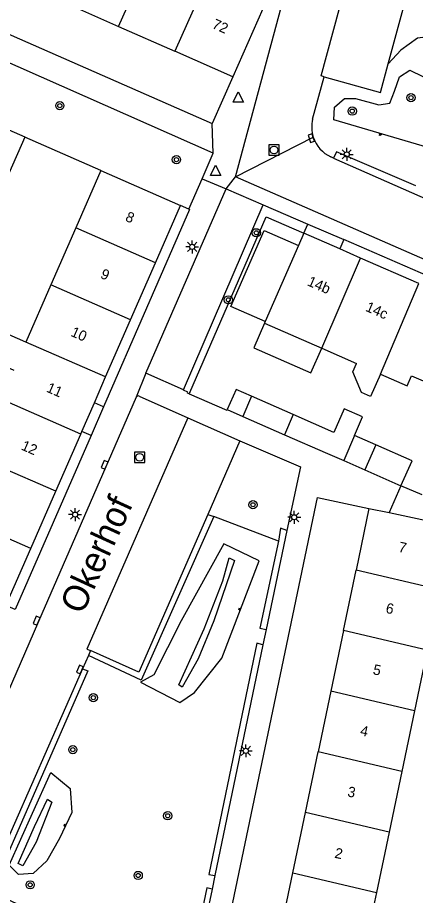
# Model space of a CAD drawing. Extents: x 131000 to 133014, y 396499 to 399001.
# Drawn here: x 131132.8 to 131171.5, y 398344.4 to 398429.4 of the extents above; entities that cross this region are included whole.
import ezdxf

# ---------------------------------------------------------------- set-up
doc = ezdxf.new("R2010")
doc.units = 0
for name, color, linetype in [('gg-afsc-erfafscheiding', 7, 'Continuous'), ('gg-afsc-muur', 7, 'Continuous'), ('gg-anno-huisnummerreeks BGT', 7, 'Continuous'), ('gg-anno-openbare ruimte label', 7, 'Continuous'), ('gg-bbg-bijgebouw', 7, 'Continuous'), ('gg-bbg-gedigitaliseerde bebouwing', 7, 'Continuous'), ('gg-bbg-gedigitaliseerde bijgebouw', 7, 'Continuous'), ('gg-bbg-hoofdgebouw', 7, 'Continuous'), ('gg-bbg-luifel en loopbrug', 7, 'Continuous'), ('gg-bbg-tussenscheiding', 7, 'Continuous'), ('gg-knt-BGT kruinlijn', 7, 'Continuous'), ('gg-knt-bovenkant onderkant talud', 7, 'Continuous'), ('gg-knt-verharding', 7, 'Continuous'), ('gg-knt-verharding nz', 7, 'Continuous'), ('gt-grn-groengrens', 7, 'Continuous'), ('gt-grn-weggrens', 7, 'Continuous'), ('gt-symb-boom', 7, 'Continuous'), ('gt-symb-kolk', 7, 'Continuous'), ('gt-symb-lichtmast', 7, 'Continuous'), ('gt-symb-rioolschacht', 7, 'Continuous'), ('gt-symb-talud symbool', 7, 'Continuous'), ('gt-symb-waterafsluiter', 7, 'Continuous')]:
    doc.layers.add(name, color=color, linetype=linetype)

# ---------------------------------------------------------------- blocks, each defined once
blk = doc.blocks.new('gt0-LMAST')
at = {"layer": 'gt-symb-lichtmast'}
for p, q in [((-0.182, 0.173), (-0.447, 0.438)), ((-0.005, 0.246), (-0.005, 0.621)), ((0.172, 0.173), (0.437, 0.438)), ((-0.255, -0.004), (-0.63, -0.004)), ((-0.182, -0.181), (-0.447, -0.446)), ((-0.005, -0.254), (-0.005, -0.629)), ((0.437, -0.446), (0.172, -0.181)), ((0.245, -0.004), (0.62, -0.004))]:
    blk.add_line(p, q, dxfattribs=at)
blk.add_circle((-0.005, -0.004), 0.25, dxfattribs=at)
blk = doc.blocks.new('gt0-TALUD_1')
at = {"layer": 'gt-symb-talud symbool'}
for p, q in [((0, -1), (0, 0)), ((-1, -1), (-1, 0)), ((-0.5, -2), (-0.5, 0)), ((0.5, -2), (0.5, 0)), ((1, -1), (1, 0))]:
    blk.add_line(p, q, dxfattribs=at)
blk = doc.blocks.new('gt0-BOOM')
at = {"layer": 'gt-symb-boom'}
for radius in [0.4, 0.2]:
    blk.add_circle((0, 0), radius, dxfattribs=at)
blk = doc.blocks.new('gt0-KOLK')
at = {"layer": 'gt-symb-kolk'}
blk.add_lwpolyline([(0, 0), (0.375, 0), (0.375, 0.4), (-0.375, 0.4), (-0.375, 0), (0, 0)], dxfattribs=at)
blk = doc.blocks.new('gt0-WAFSL')
at = {"layer": 'gt-symb-waterafsluiter'}
for p, q in [((-0.5, -0.333), (0, 0.667)), ((0, 0.667), (0.5, -0.333)), ((0.5, -0.333), (-0.5, -0.333))]:
    blk.add_line(p, q, dxfattribs=at)
blk = doc.blocks.new('gt0-RS')
at = {"layer": 'gt-symb-rioolschacht'}
blk.add_lwpolyline([(-0.5, -0.5), (0.5, -0.5), (0.5, 0.5), (-0.5, 0.5)], close=True, dxfattribs=at)
blk.add_circle((0, 0), 0.375, dxfattribs=at)

msp = doc.modelspace()

# ---------------------------------------------------------------- linework, layer by layer
at = {"layer": 'gg-afsc-erfafscheiding'}
for p, q in [((131149.551, 398393.11), (131156.977, 398410.144)), ((131156.977, 398410.144), (131160.641, 398408.54)), ((131149.551, 398393.11), (131149.497, 398392.984)), ((131172.12, 398383.177), (131170.061, 398384.07))]:
    msp.add_line(p, q, dxfattribs=at)
at = {"layer": 'gg-afsc-muur'}
for p, q in [((131153.741, 398423.71), (131151.731, 398419.164)), ((131140.921, 398414.62), (131133.551, 398417.858))]:
    msp.add_line(p, q, dxfattribs=at)
at = {"layer": 'gg-bbg-bijgebouw'}
for p, q in [((131154.709, 398390.786), (131158.749, 398389.019)), ((131158.749, 398389.019), (131162.921, 398387.194)), ((131162.921, 398387.194), (131164.501, 398386.502)), ((131170.061, 398384.07), (131171.131, 398386.5)), ((131166.54, 398385.61), (131170.061, 398384.07))]:
    msp.add_line(p, q, dxfattribs=at)
msp.add_lwpolyline([(131131.475, 398418.769), (131131.484, 398418.79), (131133.563, 398417.885), (131133.551, 398417.858)], dxfattribs=at)
at = {"layer": 'gg-bbg-gedigitaliseerde bebouwing'}
for p, q in [((131140.921, 398414.62), (131138.498, 398409.068)), ((131138.498, 398409.068), (131136.079, 398403.528)), ((131136.079, 398403.528), (131133.661, 398397.989)), ((131156.821, 398399.82), (131162.364, 398397.396)), ((131162.364, 398397.396), (131165.753, 398395.914)), ((131172.599, 398368.124), (131171.369, 398362.251)), ((131171.369, 398362.251), (131170.139, 398356.379)), ((131170.139, 398356.379), (131168.908, 398350.506)), ((131168.908, 398350.506), (131167.678, 398344.634)), ((131167.678, 398344.634), (131166.439, 398338.718))]:
    msp.add_line(p, q, dxfattribs=at)
for points in [[(131133.661, 398397.989), (131129.865, 398399.647), (131128.684, 398396.944), (131132.481, 398395.286)], [(131168.07, 398394.9), (131167.114, 398392.717), (131166.239, 398393.1), (131165.397, 398395.101), (131165.753, 398395.914)], [(131168.07, 398394.9), (131170.673, 398393.762), (131171.097, 398394.733), (131174.041, 398393.447)]]:
    msp.add_lwpolyline(points, dxfattribs=at)
at = {"layer": 'gg-bbg-gedigitaliseerde bijgebouw'}
for p, q in [((131155.562, 398392.738), (131154.709, 398390.786)), ((131159.592, 398390.972), (131155.562, 398392.738)), ((131165.545, 398388.943), (131164.501, 398386.502)), ((131167.604, 398388.043), (131166.54, 398385.61)), ((131171.131, 398386.5), (131167.604, 398388.043))]:
    msp.add_line(p, q, dxfattribs=at)
for points in [[(131133.551, 398417.858), (131132.013, 398414.325), (131129.934, 398415.23)], [(131165.545, 398388.943), (131166.334, 398390.745), (131164.549, 398391.527), (131163.546, 398389.239), (131159.592, 398390.972)]]:
    msp.add_lwpolyline(points, dxfattribs=at)
at = {"layer": 'gg-bbg-hoofdgebouw'}
for p, q in [((131137.116, 398431.02), (131142.658, 398428.583)), ((131157.151, 398431.42), (131153.741, 398423.71)), ((131142.658, 398428.583), (131148.127, 398426.178)), ((131153.741, 398423.71), (131148.127, 398426.178)), ((131140.921, 398414.62), (131148.651, 398411.23)), ((131146.233, 398405.69), (131148.651, 398411.23)), ((131160.641, 398408.54), (131160.119, 398407.349)), ((131164.116, 398407.019), (131160.641, 398408.54)), ((131160.119, 398407.349), (131156.89, 398399.978)), ((131166.135, 398406.135), (131164.116, 398407.019)), ((131171.793, 398403.659), (131166.135, 398406.135)), ((131143.814, 398400.15), (131146.233, 398405.69)), ((131141.396, 398394.611), (131143.814, 398400.15)), ((131156.89, 398399.978), (131156.821, 398399.82)), ((131140.307, 398392.117), (131141.396, 398394.611)), ((131139.086, 398389.321), (131140.307, 398392.117)), ((131138.977, 398389.071), (131139.086, 398389.321)), ((131136.559, 398383.531), (131138.977, 398389.071)), ((131134.14, 398377.991), (131136.559, 398383.531)), ((131166.951, 398381.88), (131165.7, 398375.902)), ((131166.951, 398381.88), (131168.916, 398381.468)), ((131168.916, 398381.468), (131175.211, 398380.146)), ((131131.721, 398372.45), (131134.14, 398377.991)), ((131164.473, 398370.031), (131165.7, 398375.902)), ((131164.473, 398370.031), (131163.245, 398364.158)), ((131163.245, 398364.158), (131162.017, 398358.284)), ((131160.788, 398352.412), (131162.017, 398358.284)), ((131159.56, 398346.539), (131160.788, 398352.412)), ((131158.291, 398340.47), (131159.56, 398346.539))]:
    msp.add_line(p, q, dxfattribs=at)
at = {"layer": 'gg-bbg-luifel en loopbrug'}
for p, q in [((131153.191, 398391.45), (131154.709, 398390.786)), ((131167.604, 398388.043), (131165.545, 398388.943)), ((131164.501, 398386.502), (131166.54, 398385.61))]:
    msp.add_line(p, q, dxfattribs=at)
for points in [[(131156.89, 398399.978), (131153.559, 398401.437), (131156.788, 398408.808), (131160.119, 398407.349)], [(131156.821, 398399.82), (131155.773, 398397.428), (131161.314, 398395), (131162.364, 398397.396)], [(131155.562, 398392.738), (131154.051, 398393.4), (131153.191, 398391.45)]]:
    msp.add_lwpolyline(points, dxfattribs=at)
at = {"layer": 'gg-bbg-tussenscheiding'}
for p, q in [((131142.658, 398428.583), (131146.058, 398436.314)), ((131151.546, 398433.9), (131148.127, 398426.178)), ((131146.233, 398405.69), (131138.498, 398409.068)), ((131162.364, 398397.396), (131166.135, 398406.135)), ((131168.07, 398394.9), (131171.793, 398403.659)), ((131143.814, 398400.15), (131136.079, 398403.528)), ((131141.396, 398394.611), (131133.661, 398397.989)), ((131138.977, 398389.071), (131131.243, 398392.449)), ((131159.592, 398390.972), (131158.749, 398389.019)), ((131136.559, 398383.531), (131128.825, 398386.909)), ((131134.14, 398377.991), (131126.406, 398381.368)), ((131173.873, 398373.986), (131165.7, 398375.902)), ((131172.599, 398368.124), (131164.473, 398370.031)), ((131171.369, 398362.251), (131163.245, 398364.158)), ((131170.139, 398356.379), (131162.017, 398358.284)), ((131168.908, 398350.506), (131160.788, 398352.412)), ((131159.56, 398346.539), (131167.678, 398344.634))]:
    msp.add_line(p, q, dxfattribs=at)
at = {"layer": 'gg-knt-BGT kruinlijn'}
for points in [[(131172.656, 398416.865), (131163.529, 398419.549), (131163.606, 398420.764), (131164.568, 398421.591), (131165.638, 398421.593), (131167.907, 398420.974), (131168.981, 398421.135), (131169.443, 398422.301), (131169.925, 398423.715), (131170.918, 398424.336), (131172.172, 398423.734), (131172.998, 398423.458)], [(131156.281, 398376.799), (131152.852, 398378.446), (131148.711, 398370.987), (131146.068, 398365.744), (131144.784, 398365.043), (131148.583, 398363.054), (131150.008, 398364.017), (131152.666, 398367.365), (131156.281, 398376.799)], [(131134.373, 398346.503), (131132.936, 398346.379), (131132.019, 398347.286), (131134.287, 398352.347), (131136.07, 398356.28), (131137.967, 398354.72), (131138.102, 398352.397), (131136.904, 398349.879), (131135.686, 398347.72), (131134.373, 398346.503)]]:
    msp.add_lwpolyline(points, dxfattribs=at)
at = {"layer": 'gg-knt-bovenkant onderkant talud'}
for points in [[(131175.018, 398425.291), (131173.194, 398427.647), (131171.651, 398427.439), (131170.06, 398426.277), (131168.83, 398424.965)], [(131148.834, 398364.536), (131148.499, 398364.781), (131150.949, 398370.199), (131152.773, 398374.863), (131153.396, 398377.093), (131153.906, 398376.833), (131151.884, 398370.972), (131150.368, 398367.286), (131148.834, 398364.536)], [(131133.347, 398347.227), (131132.907, 398347.471), (131134.503, 398351.05), (131135.743, 398353.699), (131136.162, 398353.401), (131134.64, 398349.539), (131133.347, 398347.227)]]:
    msp.add_lwpolyline(points, dxfattribs=at)
at = {"layer": 'gg-knt-verharding'}
for p, q in [((131154.006, 398414.022), (131162.789, 398446.588)), ((131168.83, 398424.965), (131171.334, 398434.2)), ((131151.831, 398416.301), (131111.667, 398433.992)), ((131118.475, 398433.776), (131151.731, 398419.164)), ((131161.486, 398419.605), (131162.589, 398423.699)), ((131150.757, 398413.826), (131151.831, 398416.301)), ((131163.518, 398415.828), (131163.254, 398415.945)), ((131149.476, 398410.876), (131150.757, 398413.826)), ((131218.816, 398385.661), (131154.006, 398414.022)), ((131145.305, 398394.988), (131153.108, 398412.845)), ((131153.108, 398412.845), (131156.677, 398411.307)), ((131149.476, 398410.876), (131148.651, 398411.23)), ((131156.677, 398411.307), (131161.026, 398409.434)), ((131161.026, 398409.434), (131164.515, 398407.931)), ((131164.515, 398407.931), (131164.116, 398407.019)), ((131174.492, 398403.591), (131164.515, 398407.931)), ((131148.954, 398393.379), (131145.305, 398394.988)), ((131144.636, 398392.754), (131149.376, 398390.656)), ((131141.193, 398391.73), (131139.98, 398388.931)), ((131141.193, 398391.73), (131140.307, 398392.117)), ((131149.376, 398390.656), (131154.417, 398388.438)), ((131139.98, 398388.931), (131139.086, 398389.321)), ((131154.417, 398388.438), (131151.318, 398381.295)), ((131158.985, 398379.734), (131156.976, 398370.129)), ((131156.976, 398370.129), (131156.659, 398368.642)), ((131139.915, 398368.089), (131139.717, 398367.621)), ((131156.659, 398368.642), (131151.986, 398346.302)), ((131139.717, 398367.621), (131139.144, 398366.329)), ((131139.144, 398366.329), (131130.254, 398346.152)), ((131151.986, 398346.302), (131151.719, 398344.976)), ((131151.719, 398344.976), (131149.712, 398335.46))]:
    msp.add_line(p, q, dxfattribs=at)
for points in [[(131162.589, 398423.699), (131168.072, 398422.17), (131168.83, 398424.965)], [(131163.518, 398415.828), (131209.751, 398395.483), (131214.484, 398393.376), (131220.966, 398390.545), (131220.913, 398390.377)], [(131149.476, 398410.876), (131149.534, 398410.852), (131141.193, 398391.73)], [(131149.497, 398392.984), (131149.326, 398393.058), (131149.361, 398393.149), (131148.943, 398393.329), (131148.954, 398393.379)], [(131144.372, 398392.66), (131134.882, 398370.915), (131125.075, 398348.403)], [(131149.497, 398392.984), (131153.167, 398391.396), (131153.191, 398391.45)], [(131139.98, 398388.931), (131132.611, 398372.069), (131131.721, 398372.45)], [(131154.417, 398388.438), (131160.312, 398385.909), (131158.985, 398379.734)], [(131153.355, 398341.477), (131153.279, 398341.5), (131161.947, 398382.943), (131166.951, 398381.88)], [(131151.318, 398381.295), (131144.619, 398366.008), (131139.915, 398368.089)]]:
    msp.add_lwpolyline(points, dxfattribs=at)
for centre, radius, start, end in [((131164.568, 398418.835), 3.177, 165.96309, 197.84646), ((131164.564, 398418.835), 3.173, 197.8803, 245.61653), ((131144.548, 398392.583), 0.192, 62.72409, 156.47353)]:
    msp.add_arc(centre, radius, start, end, dxfattribs=at)
at = {"layer": 'gg-knt-verharding nz'}
for points in [[(131162.589, 398423.699), (131162.31, 398423.786), (131168.16, 398445.364)], [(131149.376, 398390.656), (131139.574, 398368.24), (131139.915, 398368.089)]]:
    msp.add_lwpolyline(points, dxfattribs=at)
at = {"layer": 'gt-grn-groengrens'}
for p, q in [((131148.954, 398393.379), (131156.677, 398411.307)), ((131160.641, 398408.54), (131161.026, 398409.434)), ((131151.318, 398381.295), (131151.881, 398381.086)), ((131158.16, 398378.7), (131151.881, 398381.086))]:
    msp.add_line(p, q, dxfattribs=at)
for points in [[(131171.517, 398413.142), (131163.787, 398416.439), (131163.518, 398415.828)], [(131151.881, 398381.086), (131144.832, 398365.231), (131139.717, 398367.621)], [(131158.985, 398379.734), (131158.382, 398379.964), (131158.16, 398378.7)], [(131158.16, 398378.7), (131156.376, 398370.274), (131156.976, 398370.129)], [(131156.659, 398368.642), (131156.081, 398368.804), (131151.399, 398346.391), (131151.986, 398346.302)], [(131139.144, 398366.329), (131139.658, 398366.126), (131130.243, 398344.704), (131138.3, 398341.034), (131138.098, 398340.604)], [(131151.719, 398344.976), (131151.203, 398345.089), (131149.342, 398336.12), (131140.871, 398339.916), (131140.698, 398339.451)]]:
    msp.add_lwpolyline(points, dxfattribs=at)
at = {"layer": 'gt-grn-weggrens'}
for p, q in [((131151.831, 398416.301), (131151.731, 398419.164)), ((131154.006, 398414.022), (131161.544, 398417.861)), ((131150.757, 398413.826), (131153.108, 398412.845)), ((131153.108, 398412.845), (131154.006, 398414.022)), ((131145.305, 398394.988), (131144.372, 398392.66)), ((131170.061, 398384.07), (131168.916, 398381.468))]:
    msp.add_line(p, q, dxfattribs=at)

# ---------------------------------------------------------------- block references
at = {"layer": 'gt-symb-boom'}
for p in [(131171.03, 398421.684), (131136.949, 398420.912), (131165.328, 398420.38), (131148.267, 398415.679), (131156.014, 398408.586), (131153.313, 398402.089), (131155.697, 398382.229), (131140.196, 398363.528), (131138.209, 398358.495), (131147.423, 398352.084), (131144.556, 398346.299), (131134.07, 398345.394)]:
    msp.add_blockref('gt0-BOOM', p, dxfattribs=at)
at = {"layer": 'gt-symb-kolk'}
for p, rotation in [((131161.552, 398417.835), 108.55998729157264), ((131141.48, 398386.026), 66.42099034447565), ((131134.882, 398370.915), 66.42099034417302), ((131139.079, 398366.184), 66.2292336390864)]:
    msp.add_blockref('gt0-KOLK', p, dxfattribs=dict(at, rotation=rotation))
at = {"layer": 'gt-symb-lichtmast'}
for p in [(131164.801, 398416.185), (131149.801, 398407.224), (131138.431, 398381.277), (131159.707, 398381.02), (131155.011, 398358.38)]:
    msp.add_blockref('gt0-LMAST', p, dxfattribs=at)
at = {"layer": 'gt-symb-rioolschacht'}
for p in [(131157.741, 398416.616), (131144.694, 398386.83)]:
    msp.add_blockref('gt0-RS', p, dxfattribs=at)
at = {"layer": 'gt-symb-talud symbool'}
for p, xscale, yscale, rotation in [((131168.092, 398418.207), 0.09999999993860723, 0.09999999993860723, -16.260204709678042), ((131154.474, 398372.082), 0.0997246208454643, 0.09972462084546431, -111.16125981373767), ((131137.503, 398351.138), 0.09976472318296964, 0.09976472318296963, -118.1062697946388)]:
    msp.add_blockref('gt0-TALUD_1', p, dxfattribs=dict(at, xscale=xscale, yscale=yscale, rotation=rotation))
at = {"layer": 'gt-symb-waterafsluiter'}
for p in [(131154.268, 398421.584), (131152.074, 398414.484)]:
    msp.add_blockref('gt0-WAFSL', p, dxfattribs=at)

# ---------------------------------------------------------------- texts
at = {"layer": 'gg-anno-huisnummerreeks BGT'}
for s, rotation, p in [('72', 336.3, (131151.648, 398428.452)), ('8', 336.4, (131143.229, 398409.779)), ('9', 336.4, (131140.811, 398404.239)), ('14b', 336.4, (131160.893, 398403.517)), ('14c', 336.4, (131166.541, 398401.044)), ('10', 336.4, (131137.932, 398398.617)), ('11', 336.4, (131135.571, 398393.208)), ('12', 336.4, (131133.123, 398387.601)), ('7', 348.2, (131169.762, 398377.676)), ('6', 348.2, (131168.524, 398371.758)), ('5', 348.2, (131167.28, 398365.806)), ('4', 348.2, (131166.043, 398359.89)), ('3', 348.2, (131164.805, 398353.973)), ('2', 348.2, (131163.561, 398348.026))]:
    msp.add_text(s, height=1, rotation=rotation, dxfattribs=at).set_placement(p)
at = {"layer": 'gg-anno-openbare ruimte label'}
msp.add_text('Okerhof', height=2.5, rotation=65.4, dxfattribs=at).set_placement((131139.144, 398371.491))

doc.saveas('drawing.dxf')
